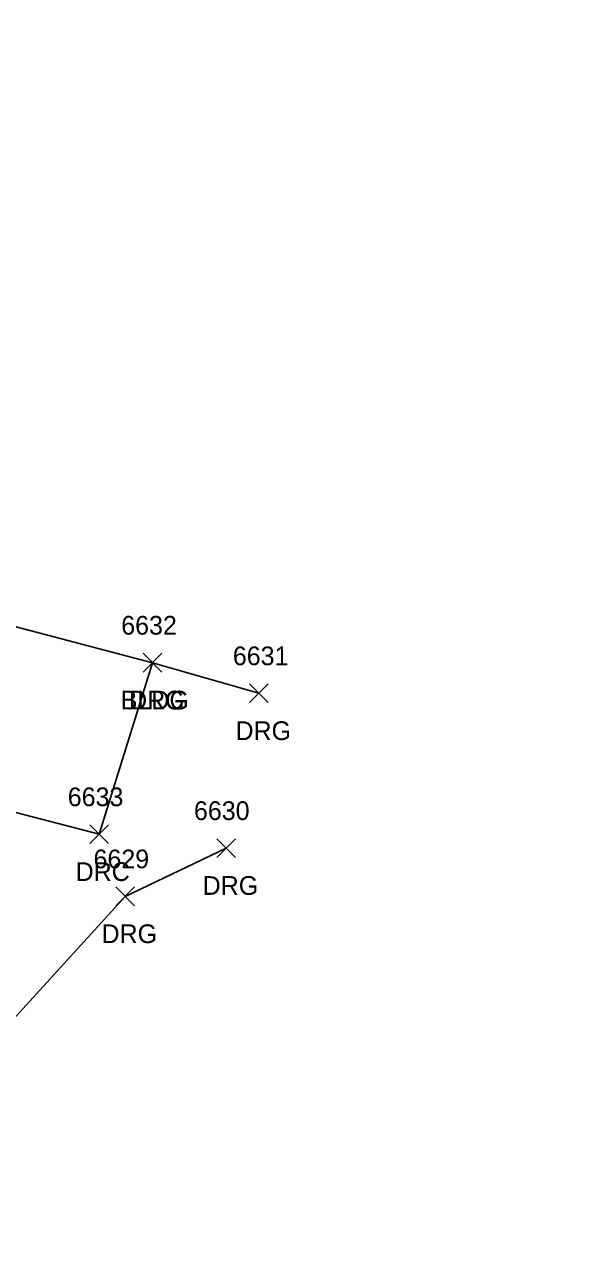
# Model space of a CAD drawing. Extents: x 1443912 to 1445411, y 621446 to 623693.
# Drawn here: x 1444778.9 to 1444837.7, y 622282.3 to 622412.7 of the extents above; entities that cross this region are included whole.
import ezdxf

# ---------------------------------------------------------------- set-up
doc = ezdxf.new("R2010")
doc.units = 0
for name, color, linetype in [('L_A', 7, 'Continuous'), ('L_I', 7, 'Continuous'), ('L_TIC', 7, 'Continuous'), ('LBC', 7, 'Continuous'), ('R_A', 7, 'Continuous'), ('R_I', 7, 'Continuous'), ('R_TIC', 7, 'Continuous'), ('RDG', 7, 'Continuous'), ('RDP', 7, 'Continuous')]:
    doc.layers.add(name, color=color, linetype=linetype)

msp = doc.modelspace()

# ---------------------------------------------------------------- linework, layer by layer
at = {"layer": 'L_TIC'}
for points in [[(1444791.62, 622343.51), (1444793.62, 622345.51)], [(1444793.62, 622343.51), (1444791.62, 622345.51)]]:
    msp.add_lwpolyline(points, dxfattribs=at)
at = {"layer": 'LBC'}
msp.add_lwpolyline([(1444792.62, 622344.51), (1444758.25, 622353.56), (1444766.9, 622386.76), (1444776.91, 622423.65), (1444778.63, 622430.81), (1444786.31, 622459.55), (1444791.63, 622479.91), (1444794.67, 622491.36), (1444803.27, 622524.38), (1444837.65, 622515.4), (1444834.3, 622502.09), (1444827.67, 622476.64)], dxfattribs=at)
at = {"layer": 'R_TIC'}
for points in [[(1444791.62, 622343.51), (1444793.62, 622345.51)], [(1444793.62, 622343.51), (1444791.62, 622345.51)], [(1444791.62, 622343.51), (1444793.62, 622345.51)], [(1444793.62, 622343.51), (1444791.62, 622345.51)], [(1444802.99, 622340.24), (1444804.99, 622342.24)], [(1444804.99, 622340.24), (1444802.99, 622342.24)], [(1444785.89, 622325.17), (1444787.89, 622327.17)], [(1444787.89, 622325.17), (1444785.89, 622327.17)], [(1444799.48, 622323.69), (1444801.48, 622325.69)], [(1444801.48, 622323.69), (1444799.48, 622325.69)], [(1444788.67, 622318.53), (1444790.67, 622320.53)], [(1444790.67, 622318.53), (1444788.67, 622320.53)]]:
    msp.add_lwpolyline(points, dxfattribs=at)
at = {"layer": 'RDG'}
for points in [[(1444703.2, 622344.72), (1444707.7, 622344.5), (1444719.64, 622338.88), (1444726.47, 622322.17), (1444729.28, 622309.1), (1444722.82, 622288.86), (1444742.88, 622284.71), (1444762.53, 622282.3), (1444773.96, 622302.29), (1444789.67, 622319.53), (1444800.48, 622324.69)], [(1444803.99, 622341.24), (1444792.62, 622344.51)]]:
    msp.add_lwpolyline(points, dxfattribs=at)
at = {"layer": 'RDP'}
msp.add_lwpolyline([(1444792.62, 622344.51), (1444786.89, 622326.17), (1444753.94, 622334.73), (1444758.25, 622353.56)], dxfattribs=at)

# ---------------------------------------------------------------- texts
at = {"layer": 'L_A'}
msp.add_text('BLDG', height=2, dxfattribs=at).set_placement((1444789.21, 622339.51))
at = {"layer": 'L_I'}
msp.add_text('6632', height=2, dxfattribs=at).set_placement((1444789.26, 622347.51))
at = {"layer": 'R_A'}
for s, p in [('DRC', (1444790.1, 622339.51)), ('DRG', (1444790.1, 622339.51)), ('DRG', (1444801.48, 622336.24)), ('DRC', (1444784.38, 622321.17)), ('DRG', (1444797.97, 622319.69)), ('DRG', (1444787.15, 622314.53))]:
    msp.add_text(s, height=2, dxfattribs=at).set_placement(p)
at = {"layer": 'R_I'}
for s, p in [('6632', (1444789.26, 622347.51)), ('6632', (1444789.26, 622347.51)), ('6631', (1444801.2, 622344.24)), ('6633', (1444783.54, 622329.17)), ('6630', (1444797.04, 622327.69)), ('6629', (1444786.3, 622322.53))]:
    msp.add_text(s, height=2, dxfattribs=at).set_placement(p)

doc.saveas('drawing.dxf')
